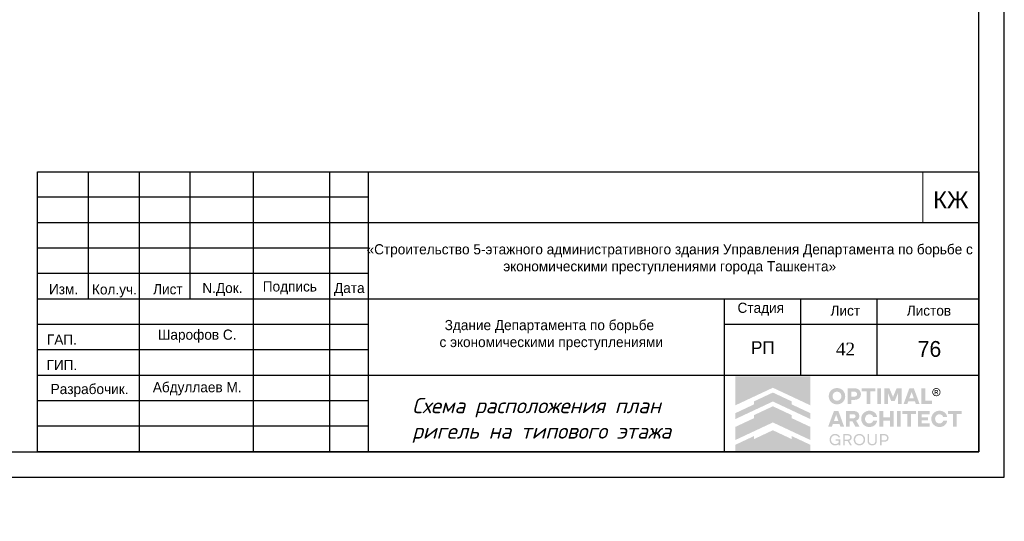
# Model space of a CAD drawing. Header units: millimetres. Extents: x -33345 to 4712671, y -3392 to 121473.
# Tile 513 of 656: x 2544937 to 2564290, y 43634 to 53490. Entities that reach past the tile are written whole.
import ezdxf

# ---------------------------------------------------------------- set-up
doc = ezdxf.new("R2010")
doc.units = ezdxf.units.MM
for name, color, linetype, lineweight in [('0.25', 7, 'Continuous', 25), ('ACO-текст', 7, 'Continuous', 20), ('Текст', 7, 'Continuous', 20)]:
    doc.layers.add(name, color=color, linetype=linetype, lineweight=lineweight)
doc.styles.add('RomanS', font='romans.shx')
doc.styles.add('RUSS', font='RUSS.shx', dxfattribs={"width": 0.8, "oblique": 15, "height": 250})
doc.styles.get("Standard").update_dxf_attribs({"font": 'arial.ttf'})
doc.styles.add('X-U-RW-01$0$StyleROMANS', font='GOTHIC.TTF')

# ---------------------------------------------------------------- blocks, each defined once
blk = doc.blocks.new('*U282')
at = {"layer": '0.25', "color": 5, "linetype": 'Continuous', "lineweight": 25, "ltscale": 100}
blk.add_lwpolyline([(-72619, 0), (0, 0), (0, 42000), (-72619, 42000), (-72619, 0)], dxfattribs=at)
at = {"layer": '0.25', "color": 7, "linetype": 'Continuous', "lineweight": 30, "ltscale": 100}
blk.add_lwpolyline([(-70619, 500), (-500, 500), (-500, 41500), (-70619, 41500), (-70619, 500)], dxfattribs=at)
blk = doc.blocks.new('logo')
at = {"true_color": 0x90e0ed}
h = blk.add_hatch(color=141, dxfattribs=at)
h.dxf.hatch_style = 1
h.paths.add_polyline_path([(5.672, 5.668), (0.009, 5.668), (0.009, 3.483), (1.425, 4.147), (2.84, 4.81), (4.256, 4.147), (5.672, 3.483)])
at = {"true_color": 0x1f2877}
h = blk.add_hatch(color=166, dxfattribs=at)
h.dxf.hatch_style = 1
h.paths.add_polyline_path([(2.84, 4.449), (1.425, 3.786), (1.425, 3.558), (0.009, 2.894), (0.009, 2.448), (1.425, 3.112), (2.84, 3.775), (4.256, 3.112), (5.672, 2.448), (5.672, 2.894), (4.256, 3.558), (4.256, 3.786)])
h.paths.add_polyline_path([(2.84, 3.415), (1.425, 2.751), (1.425, 2.523), (0.009, 1.86), (0.009, 0.873), (1.425, 1.536), (2.84, 2.199), (4.256, 1.536), (5.672, 0.873), (5.672, 1.86), (4.256, 2.523), (4.256, 2.751)])
h.paths.add_polyline_path([(2.84, 1.611), (1.425, 0.947), (1.425, 1.176), (0.009, 0.512), (0.009, 0.005), (5.672, 0.005), (5.672, 0.512), (4.256, 1.176), (4.256, 0.947)])
at = {"true_color": 0x212121}
h = blk.add_hatch(color=250, dxfattribs=at)
h.dxf.hatch_style = 1
h.paths.add_polyline_path([(8.107, 4.61), (8.086, 4.63), (8.064, 4.649), (8.041, 4.667), (8.017, 4.683), (7.992, 4.699), (7.967, 4.713), (7.94, 4.726), (7.912, 4.738), (7.884, 4.749), (7.855, 4.759), (7.825, 4.766), (7.795, 4.773), (7.763, 4.778), (7.732, 4.782), (7.7, 4.784), (7.667, 4.785), (7.634, 4.784), (7.602, 4.782), (7.571, 4.778), (7.54, 4.773), (7.51, 4.766), (7.48, 4.758), (7.451, 4.749), (7.422, 4.738), (7.394, 4.725), (7.367, 4.712), (7.341, 4.697), (7.316, 4.682), (7.292, 4.665), (7.269, 4.648), (7.247, 4.629), (7.226, 4.609), (7.206, 4.588), (7.187, 4.566), (7.169, 4.544), (7.153, 4.52), (7.137, 4.495), (7.122, 4.47), (7.109, 4.443), (7.097, 4.416), (7.086, 4.387), (7.076, 4.359), (7.068, 4.329), (7.061, 4.299), (7.056, 4.268), (7.053, 4.237), (7.05, 4.205), (7.05, 4.173), (7.05, 4.14), (7.053, 4.108), (7.056, 4.077), (7.061, 4.047), (7.068, 4.016), (7.076, 3.987), (7.086, 3.958), (7.097, 3.93), (7.109, 3.903), (7.122, 3.876), (7.137, 3.85), (7.153, 3.826), (7.169, 3.802), (7.187, 3.779), (7.206, 3.757), (7.226, 3.736), (7.247, 3.716), (7.269, 3.697), (7.292, 3.679), (7.316, 3.662), (7.341, 3.647), (7.367, 3.633), (7.394, 3.619), (7.422, 3.607), (7.451, 3.596), (7.48, 3.587), (7.51, 3.579), (7.54, 3.573), (7.571, 3.568), (7.602, 3.564), (7.634, 3.562), (7.667, 3.561), (7.7, 3.562), (7.732, 3.564), (7.763, 3.568), (7.795, 3.573), (7.825, 3.579), (7.855, 3.587), (7.884, 3.596), (7.912, 3.607), (7.94, 3.619), (7.967, 3.633), (7.992, 3.647), (8.017, 3.662), (8.041, 3.679), (8.064, 3.697), (8.086, 3.716), (8.107, 3.736), (8.127, 3.757), (8.146, 3.779), (8.164, 3.802), (8.181, 3.826), (8.196, 3.85), (8.211, 3.876), (8.224, 3.903), (8.237, 3.93), (8.248, 3.958), (8.257, 3.987), (8.265, 4.016), (8.272, 4.047), (8.277, 4.077), (8.281, 4.108), (8.283, 4.14), (8.284, 4.173), (8.283, 4.205), (8.281, 4.237), (8.277, 4.268), (8.272, 4.299), (8.265, 4.329), (8.257, 4.359), (8.248, 4.387), (8.237, 4.416), (8.224, 4.443), (8.211, 4.47), (8.196, 4.495), (8.181, 4.52), (8.164, 4.544), (8.146, 4.567), (8.127, 4.589)])
h.paths.add_polyline_path([(7.841, 4.464), (7.854, 4.455), (7.867, 4.446), (7.879, 4.436), (7.891, 4.426), (7.902, 4.415), (7.913, 4.403), (7.923, 4.391), (7.933, 4.379), (7.942, 4.366), (7.95, 4.352), (7.958, 4.338), (7.965, 4.324), (7.972, 4.308), (7.977, 4.293), (7.982, 4.277), (7.987, 4.261), (7.99, 4.244), (7.993, 4.228), (7.995, 4.21), (7.996, 4.193), (7.996, 4.175), (7.996, 4.157), (7.995, 4.139), (7.993, 4.121), (7.99, 4.104), (7.987, 4.088), (7.982, 4.071), (7.977, 4.055), (7.972, 4.039), (7.965, 4.024), (7.958, 4.009), (7.95, 3.994), (7.942, 3.981), (7.933, 3.967), (7.923, 3.955), (7.913, 3.942), (7.902, 3.931), (7.891, 3.92), (7.879, 3.909), (7.867, 3.9), (7.854, 3.891), (7.841, 3.882), (7.827, 3.874), (7.813, 3.867), (7.798, 3.86), (7.783, 3.854), (7.767, 3.849), (7.751, 3.844), (7.735, 3.841), (7.718, 3.838), (7.701, 3.836), (7.684, 3.835), (7.667, 3.834), (7.649, 3.835), (7.632, 3.836), (7.615, 3.838), (7.598, 3.841), (7.582, 3.844), (7.566, 3.849), (7.551, 3.854), (7.535, 3.86), (7.521, 3.867), (7.506, 3.874), (7.492, 3.882), (7.479, 3.891), (7.466, 3.9), (7.454, 3.909), (7.442, 3.92), (7.431, 3.931), (7.42, 3.942), (7.41, 3.955), (7.4, 3.967), (7.391, 3.981), (7.383, 3.994), (7.375, 4.009), (7.368, 4.024), (7.362, 4.039), (7.356, 4.055), (7.351, 4.071), (7.347, 4.088), (7.343, 4.104), (7.34, 4.121), (7.338, 4.139), (7.337, 4.157), (7.337, 4.175), (7.337, 4.193), (7.338, 4.21), (7.34, 4.228), (7.343, 4.244), (7.347, 4.261), (7.351, 4.277), (7.356, 4.293), (7.362, 4.308), (7.368, 4.324), (7.375, 4.338), (7.383, 4.352), (7.391, 4.366), (7.4, 4.379), (7.41, 4.391), (7.42, 4.403), (7.431, 4.415), (7.442, 4.426), (7.454, 4.436), (7.466, 4.446), (7.479, 4.455), (7.492, 4.464), (7.506, 4.472), (7.521, 4.479), (7.535, 4.486), (7.551, 4.492), (7.566, 4.497), (7.582, 4.501), (7.598, 4.505), (7.615, 4.508), (7.632, 4.51), (7.649, 4.511), (7.667, 4.511), (7.684, 4.511), (7.701, 4.51), (7.718, 4.508), (7.735, 4.505), (7.751, 4.501), (7.767, 4.497), (7.783, 4.492), (7.798, 4.486), (7.813, 4.479), (7.827, 4.472)], flags=16)
h.paths.add_polyline_path([(9.335, 4.648), (9.319, 4.662), (9.301, 4.675), (9.283, 4.687), (9.264, 4.698), (9.245, 4.709), (9.224, 4.719), (9.203, 4.728), (9.181, 4.736), (9.158, 4.743), (9.134, 4.749), (9.11, 4.755), (9.085, 4.759), (9.059, 4.762), (9.032, 4.765), (9.005, 4.766), (8.977, 4.767), (8.47, 4.767), (8.47, 3.579), (8.75, 3.579), (8.75, 3.898), (8.977, 3.898), (9.005, 3.898), (9.032, 3.9), (9.059, 3.902), (9.085, 3.906), (9.11, 3.91), (9.134, 3.915), (9.158, 3.921), (9.181, 3.928), (9.203, 3.936), (9.224, 3.945), (9.245, 3.954), (9.264, 3.965), (9.283, 3.976), (9.301, 3.988), (9.319, 4.001), (9.335, 4.014), (9.35, 4.029), (9.365, 4.044), (9.379, 4.059), (9.391, 4.076), (9.403, 4.093), (9.414, 4.111), (9.424, 4.13), (9.432, 4.15), (9.44, 4.17), (9.447, 4.191), (9.453, 4.212), (9.458, 4.234), (9.461, 4.257), (9.464, 4.28), (9.466, 4.304), (9.466, 4.329), (9.466, 4.353), (9.464, 4.377), (9.461, 4.401), (9.458, 4.424), (9.453, 4.446), (9.447, 4.468), (9.44, 4.489), (9.432, 4.51), (9.424, 4.53), (9.414, 4.549), (9.403, 4.567), (9.391, 4.585), (9.379, 4.602), (9.365, 4.618), (9.35, 4.633)])
h.paths.add_polyline_path([(8.75, 4.511), (8.959, 4.511), (8.984, 4.511), (9.008, 4.508), (9.031, 4.505), (9.052, 4.499), (9.071, 4.492), (9.09, 4.484), (9.106, 4.474), (9.121, 4.463), (9.135, 4.45), (9.147, 4.436), (9.156, 4.421), (9.165, 4.404), (9.171, 4.387), (9.175, 4.368), (9.178, 4.348), (9.179, 4.327), (9.178, 4.306), (9.175, 4.287), (9.171, 4.268), (9.165, 4.251), (9.156, 4.235), (9.147, 4.22), (9.135, 4.206), (9.121, 4.193), (9.106, 4.182), (9.09, 4.172), (9.071, 4.164), (9.052, 4.157), (9.031, 4.151), (9.008, 4.148), (8.984, 4.145), (8.959, 4.144), (8.75, 4.144)], flags=16)
h.paths.add_polyline_path([(10.558, 4.767), (9.528, 4.767), (9.528, 4.529), (9.904, 4.529), (9.904, 3.579), (10.182, 3.579), (10.182, 4.529), (10.558, 4.529)])
h.paths.add_polyline_path([(10.975, 4.767), (10.695, 4.767), (10.695, 3.579), (10.975, 3.579)])
h.paths.add_polyline_path([(11.611, 4.767), (11.223, 4.767), (11.223, 3.579), (11.498, 3.579), (11.498, 4.426), (11.751, 3.806), (12.012, 3.806), (12.267, 4.426), (12.267, 3.579), (12.542, 3.579), (12.542, 4.767), (12.154, 4.767), (11.882, 4.116)])
h.paths.add_polyline_path([(13.451, 4.767), (13.116, 4.767), (12.68, 3.579), (12.959, 3.579), (13.038, 3.799), (13.529, 3.799), (13.609, 3.579), (13.888, 3.579)])
h.paths.add_polyline_path([(13.285, 4.487), (13.457, 4.01), (13.111, 4.01)], flags=16)
h.paths.add_polyline_path([(14.306, 4.767), (14.026, 4.767), (14.026, 3.579), (14.808, 3.579), (14.808, 3.827), (14.306, 3.827)])
h.paths.add_polyline_path([(15.871, 2.84), (15.857, 2.86), (15.841, 2.879), (15.825, 2.898), (15.808, 2.916), (15.79, 2.933), (15.771, 2.949), (15.752, 2.964), (15.731, 2.978), (15.71, 2.992), (15.688, 3.004), (15.666, 3.016), (15.643, 3.027), (15.619, 3.037), (15.594, 3.046), (15.569, 3.053), (15.543, 3.06), (15.516, 3.066), (15.49, 3.071), (15.462, 3.074), (15.434, 3.077), (15.406, 3.079), (15.377, 3.079), (15.344, 3.078), (15.312, 3.076), (15.281, 3.072), (15.25, 3.067), (15.22, 3.061), (15.191, 3.052), (15.162, 3.043), (15.134, 3.031), (15.106, 3.019), (15.08, 3.005), (15.054, 2.991), (15.03, 2.975), (15.006, 2.958), (14.984, 2.94), (14.962, 2.921), (14.942, 2.901), (14.922, 2.88), (14.903, 2.858), (14.886, 2.835), (14.869, 2.811), (14.854, 2.787), (14.84, 2.761), (14.827, 2.734), (14.815, 2.707), (14.804, 2.679), (14.795, 2.65), (14.787, 2.621), (14.78, 2.591), (14.775, 2.561), (14.772, 2.53), (14.769, 2.499), (14.769, 2.468), (14.769, 2.436), (14.772, 2.405), (14.775, 2.374), (14.78, 2.344), (14.787, 2.314), (14.795, 2.285), (14.804, 2.256), (14.815, 2.228), (14.827, 2.201), (14.84, 2.174), (14.854, 2.149), (14.869, 2.124), (14.886, 2.1), (14.903, 2.077), (14.922, 2.055), (14.942, 2.034), (14.962, 2.014), (14.984, 1.995), (15.006, 1.977), (15.03, 1.96), (15.054, 1.945), (15.08, 1.93), (15.106, 1.916), (15.134, 1.904), (15.162, 1.893), (15.191, 1.883), (15.22, 1.875), (15.25, 1.868), (15.281, 1.863), (15.312, 1.859), (15.344, 1.857), (15.377, 1.856), (15.406, 1.856), (15.434, 1.858), (15.462, 1.861), (15.49, 1.864), (15.516, 1.869), (15.543, 1.875), (15.569, 1.882), (15.594, 1.89), (15.619, 1.898), (15.643, 1.908), (15.666, 1.919), (15.688, 1.931), (15.71, 1.943), (15.731, 1.957), (15.752, 1.971), (15.771, 1.986), (15.79, 2.002), (15.808, 2.019), (15.825, 2.037), (15.841, 2.056), (15.857, 2.075), (15.871, 2.096), (15.885, 2.117), (15.898, 2.139), (15.91, 2.161), (15.921, 2.185), (15.93, 2.209), (15.939, 2.233), (15.947, 2.259), (15.953, 2.284), (15.959, 2.311), (15.964, 2.338), (15.668, 2.338), (15.659, 2.314), (15.649, 2.291), (15.638, 2.269), (15.625, 2.249), (15.61, 2.23), (15.594, 2.213), (15.576, 2.196), (15.557, 2.181), (15.536, 2.168), (15.515, 2.156), (15.493, 2.146), (15.471, 2.138), (15.448, 2.132), (15.424, 2.127), (15.4, 2.125), (15.375, 2.124), (15.358, 2.124), (15.342, 2.125), (15.326, 2.127), (15.31, 2.13), (15.294, 2.134), (15.279, 2.139), (15.264, 2.144), (15.249, 2.15), (15.235, 2.157), (15.221, 2.165), (15.207, 2.173), (15.195, 2.182), (15.182, 2.191), (15.17, 2.201), (15.159, 2.212), (15.148, 2.223), (15.138, 2.235), (15.128, 2.247), (15.119, 2.26), (15.11, 2.273), (15.102, 2.287), (15.094, 2.302), (15.087, 2.316), (15.081, 2.332), (15.075, 2.348), (15.07, 2.364), (15.066, 2.381), (15.062, 2.397), (15.059, 2.414), (15.057, 2.432), (15.056, 2.45), (15.056, 2.468), (15.056, 2.486), (15.057, 2.503), (15.059, 2.521), (15.062, 2.538), (15.066, 2.555), (15.07, 2.571), (15.075, 2.587), (15.081, 2.603), (15.087, 2.619), (15.094, 2.634), (15.102, 2.648), (15.11, 2.662), (15.119, 2.675), (15.128, 2.688), (15.138, 2.7), (15.148, 2.712), (15.159, 2.723), (15.17, 2.734), (15.182, 2.744), (15.195, 2.753), (15.207, 2.762), (15.221, 2.77), (15.235, 2.778), (15.249, 2.785), (15.264, 2.791), (15.279, 2.797), (15.294, 2.801), (15.31, 2.805), (15.326, 2.808), (15.342, 2.81), (15.358, 2.811), (15.375, 2.812), (15.4, 2.811), (15.424, 2.808), (15.448, 2.803), (15.471, 2.797), (15.493, 2.789), (15.515, 2.779), (15.536, 2.767), (15.557, 2.754), (15.576, 2.739), (15.594, 2.722), (15.61, 2.705), (15.625, 2.686), (15.638, 2.666), (15.649, 2.644), (15.659, 2.621), (15.668, 2.597), (15.964, 2.597), (15.959, 2.624), (15.953, 2.651), (15.947, 2.677), (15.939, 2.702), (15.93, 2.726), (15.921, 2.75), (15.91, 2.774), (15.898, 2.796), (15.885, 2.818)])
h.paths.add_polyline_path([(14.632, 3.061), (13.76, 3.061), (13.76, 1.874), (14.632, 1.874), (14.632, 2.122), (14.04, 2.122), (14.04, 2.359), (14.528, 2.359), (14.528, 2.572), (14.04, 2.572), (14.04, 2.813), (14.632, 2.813)])
h.paths.add_polyline_path([(13.624, 3.061), (12.593, 3.061), (12.593, 2.824), (12.969, 2.824), (12.969, 1.874), (13.248, 1.874), (13.248, 2.824), (13.624, 2.824)])
h.paths.add_polyline_path([(12.457, 3.061), (12.177, 3.061), (12.177, 1.874), (12.457, 1.874)])
h.paths.add_polyline_path([(11.929, 3.061), (11.648, 3.061), (11.648, 2.572), (11.147, 2.572), (11.147, 3.061), (10.867, 3.061), (10.867, 1.874), (11.147, 1.874), (11.147, 2.329), (11.648, 2.329), (11.648, 1.874), (11.929, 1.874)])
h.paths.add_polyline_path([(10.624, 2.796), (10.611, 2.818), (10.597, 2.84), (10.583, 2.86), (10.567, 2.879), (10.551, 2.898), (10.534, 2.916), (10.516, 2.933), (10.497, 2.949), (10.477, 2.964), (10.457, 2.978), (10.436, 2.992), (10.414, 3.004), (10.392, 3.016), (10.368, 3.027), (10.344, 3.037), (10.32, 3.046), (10.294, 3.053), (10.269, 3.06), (10.242, 3.066), (10.215, 3.071), (10.188, 3.074), (10.16, 3.077), (10.132, 3.079), (10.103, 3.079), (10.07, 3.078), (10.038, 3.076), (10.007, 3.072), (9.976, 3.067), (9.946, 3.061), (9.917, 3.052), (9.888, 3.043), (9.86, 3.031), (9.832, 3.019), (9.806, 3.005), (9.78, 2.991), (9.756, 2.975), (9.732, 2.958), (9.71, 2.94), (9.688, 2.921), (9.667, 2.901), (9.648, 2.88), (9.629, 2.858), (9.612, 2.835), (9.595, 2.811), (9.58, 2.787), (9.566, 2.761), (9.553, 2.734), (9.541, 2.707), (9.53, 2.679), (9.52, 2.65), (9.512, 2.621), (9.506, 2.591), (9.501, 2.561), (9.497, 2.53), (9.495, 2.499), (9.494, 2.468), (9.495, 2.436), (9.497, 2.405), (9.501, 2.374), (9.506, 2.344), (9.512, 2.314), (9.52, 2.285), (9.53, 2.256), (9.541, 2.228), (9.553, 2.201), (9.566, 2.174), (9.58, 2.149), (9.595, 2.124), (9.612, 2.1), (9.629, 2.077), (9.648, 2.055), (9.667, 2.034), (9.688, 2.014), (9.71, 1.995), (9.732, 1.977), (9.756, 1.96), (9.78, 1.945), (9.806, 1.93), (9.832, 1.916), (9.86, 1.904), (9.888, 1.893), (9.917, 1.883), (9.946, 1.875), (9.976, 1.868), (10.007, 1.863), (10.038, 1.859), (10.07, 1.857), (10.103, 1.856), (10.132, 1.856), (10.16, 1.858), (10.188, 1.861), (10.215, 1.864), (10.242, 1.869), (10.269, 1.875), (10.294, 1.882), (10.32, 1.89), (10.344, 1.898), (10.368, 1.908), (10.392, 1.919), (10.414, 1.931), (10.436, 1.943), (10.457, 1.957), (10.477, 1.971), (10.497, 1.986), (10.516, 2.002), (10.534, 2.019), (10.551, 2.037), (10.567, 2.056), (10.583, 2.075), (10.597, 2.096), (10.611, 2.117), (10.624, 2.139), (10.636, 2.161), (10.646, 2.185), (10.656, 2.209), (10.665, 2.233), (10.673, 2.259), (10.679, 2.284), (10.685, 2.311), (10.689, 2.338), (10.393, 2.338), (10.385, 2.314), (10.375, 2.291), (10.364, 2.269), (10.351, 2.249), (10.336, 2.23), (10.32, 2.213), (10.302, 2.196), (10.282, 2.181), (10.262, 2.168), (10.241, 2.156), (10.219, 2.146), (10.197, 2.138), (10.174, 2.132), (10.15, 2.127), (10.126, 2.125), (10.101, 2.124), (10.084, 2.124), (10.068, 2.125), (10.052, 2.127), (10.036, 2.13), (10.02, 2.134), (10.005, 2.139), (9.99, 2.144), (9.975, 2.15), (9.961, 2.157), (9.947, 2.165), (9.933, 2.173), (9.92, 2.182), (9.908, 2.191), (9.896, 2.201), (9.885, 2.212), (9.874, 2.223), (9.864, 2.235), (9.854, 2.247), (9.844, 2.26), (9.836, 2.273), (9.828, 2.287), (9.82, 2.302), (9.813, 2.316), (9.806, 2.332), (9.801, 2.348), (9.796, 2.364), (9.791, 2.381), (9.788, 2.397), (9.785, 2.414), (9.783, 2.432), (9.782, 2.45), (9.782, 2.468), (9.782, 2.486), (9.783, 2.503), (9.785, 2.521), (9.788, 2.538), (9.791, 2.555), (9.796, 2.571), (9.801, 2.587), (9.806, 2.603), (9.813, 2.619), (9.82, 2.634), (9.828, 2.648), (9.836, 2.662), (9.844, 2.675), (9.854, 2.688), (9.864, 2.7), (9.874, 2.712), (9.885, 2.723), (9.896, 2.734), (9.908, 2.744), (9.92, 2.753), (9.933, 2.762), (9.947, 2.77), (9.961, 2.778), (9.975, 2.785), (9.99, 2.791), (10.005, 2.797), (10.02, 2.801), (10.036, 2.805), (10.052, 2.808), (10.068, 2.81), (10.084, 2.811), (10.101, 2.812), (10.126, 2.811), (10.15, 2.808), (10.174, 2.803), (10.197, 2.797), (10.219, 2.789), (10.241, 2.779), (10.262, 2.767), (10.282, 2.754), (10.302, 2.739), (10.32, 2.722), (10.336, 2.705), (10.351, 2.686), (10.364, 2.666), (10.375, 2.644), (10.385, 2.621), (10.393, 2.597), (10.689, 2.597), (10.685, 2.624), (10.679, 2.651), (10.673, 2.677), (10.665, 2.702), (10.656, 2.726), (10.646, 2.75), (10.636, 2.774)])
h.paths.add_polyline_path([(9.251, 2.936), (9.221, 2.962), (9.189, 2.986), (9.153, 3.006), (9.113, 3.023), (9.07, 3.037), (9.024, 3.047), (8.974, 3.055), (8.921, 3.06), (8.865, 3.061), (8.347, 3.061), (8.347, 1.874), (8.628, 1.874), (8.628, 2.294), (8.826, 2.294), (9.057, 1.874), (9.372, 1.874), (9.108, 2.335), (9.136, 2.346), (9.162, 2.359), (9.187, 2.374), (9.21, 2.39), (9.231, 2.407), (9.25, 2.425), (9.268, 2.445), (9.284, 2.466), (9.299, 2.488), (9.311, 2.512), (9.322, 2.537), (9.33, 2.563), (9.337, 2.59), (9.342, 2.619), (9.345, 2.649), (9.346, 2.68), (9.344, 2.725), (9.338, 2.766), (9.328, 2.805), (9.315, 2.842), (9.297, 2.876), (9.276, 2.907)])
h.paths.add_polyline_path([(8.949, 2.802), (8.967, 2.796), (8.984, 2.789), (8.999, 2.781), (9.012, 2.772), (9.024, 2.761), (9.035, 2.75), (9.044, 2.737), (9.051, 2.724), (9.056, 2.709), (9.06, 2.693), (9.063, 2.677), (9.064, 2.659), (9.063, 2.642), (9.06, 2.626), (9.056, 2.61), (9.051, 2.596), (9.044, 2.582), (9.035, 2.57), (9.024, 2.559), (9.012, 2.548), (8.999, 2.539), (8.984, 2.531), (8.967, 2.524), (8.949, 2.518), (8.93, 2.514), (8.909, 2.511), (8.887, 2.509), (8.863, 2.508), (8.628, 2.508), (8.628, 2.812), (8.863, 2.812), (8.887, 2.811), (8.909, 2.809), (8.93, 2.806)], flags=16)
h.paths.add_polyline_path([(7.773, 3.061), (7.438, 3.061), (7.002, 1.874), (7.28, 1.874), (7.36, 2.093), (7.851, 2.093), (7.931, 1.874), (8.209, 1.874)])
h.paths.add_polyline_path([(7.606, 2.781), (7.778, 2.304), (7.433, 2.304)], flags=16)
h.paths.add_polyline_path([(17.059, 3.061), (16.029, 3.061), (16.029, 2.824), (16.405, 2.824), (16.405, 1.874), (16.683, 1.874), (16.683, 2.824), (17.059, 2.824)])
at = {"true_color": 0xa7a9ac}
h = blk.add_hatch(color=253, dxfattribs=at)
h.dxf.hatch_style = 1
h.paths.add_polyline_path([(15.277, 4.754), (15.255, 4.763), (15.232, 4.77), (15.208, 4.776), (15.185, 4.779), (15.164, 4.781), (15.162, 4.781), (15.138, 4.781), (15.127, 4.78), (15.114, 4.779), (15.101, 4.777), (15.088, 4.775), (15.076, 4.772), (15.063, 4.769), (15.05, 4.765), (15.038, 4.76), (15.026, 4.755), (14.997, 4.739), (14.969, 4.721), (14.945, 4.701), (14.923, 4.679), (14.903, 4.654), (14.886, 4.628), (14.872, 4.599), (14.86, 4.567), (14.856, 4.553), (14.853, 4.539), (14.85, 4.525), (14.848, 4.51), (14.847, 4.496), (14.847, 4.481), (14.847, 4.466), (14.848, 4.452), (14.851, 4.426), (14.857, 4.402), (14.864, 4.378), (14.873, 4.355), (14.884, 4.333), (14.896, 4.312), (14.911, 4.291), (14.928, 4.272), (14.94, 4.259), (14.954, 4.247), (14.968, 4.236), (14.982, 4.225), (14.997, 4.216), (15.013, 4.207), (15.029, 4.2), (15.046, 4.193), (15.064, 4.187), (15.082, 4.182), (15.1, 4.179), (15.119, 4.176), (15.14, 4.175), (15.16, 4.175), (15.181, 4.176), (15.202, 4.179), (15.222, 4.183), (15.241, 4.188), (15.26, 4.195), (15.279, 4.203), (15.297, 4.212), (15.314, 4.222), (15.331, 4.234), (15.347, 4.247), (15.364, 4.263), (15.38, 4.28), (15.395, 4.298), (15.408, 4.317), (15.419, 4.337), (15.429, 4.358), (15.437, 4.38), (15.444, 4.403), (15.448, 4.418), (15.45, 4.433), (15.452, 4.448), (15.453, 4.463), (15.454, 4.466), (15.454, 4.49), (15.453, 4.501), (15.45, 4.523), (15.446, 4.544), (15.441, 4.565), (15.434, 4.586), (15.426, 4.605), (15.416, 4.624), (15.405, 4.643), (15.392, 4.661), (15.38, 4.676), (15.368, 4.69), (15.354, 4.703), (15.34, 4.715), (15.326, 4.726), (15.31, 4.736), (15.294, 4.745)])
h.paths.add_polyline_path([(15.249, 4.711), (15.292, 4.687), (15.329, 4.657), (15.36, 4.619), (15.383, 4.576), (15.398, 4.529), (15.403, 4.478), (15.398, 4.427), (15.383, 4.379), (15.36, 4.336), (15.329, 4.299), (15.291, 4.268), (15.248, 4.245), (15.2, 4.23), (15.149, 4.225), (15.099, 4.23), (15.051, 4.245), (15.009, 4.268), (14.971, 4.299), (14.941, 4.337), (14.917, 4.38), (14.903, 4.427), (14.897, 4.478), (14.903, 4.529), (14.917, 4.576), (14.941, 4.619), (14.972, 4.657), (15.009, 4.688), (15.052, 4.711), (15.099, 4.726), (15.15, 4.731), (15.201, 4.726)], flags=16)
h.paths.add_polyline_path([(15.197, 4.632), (15.209, 4.629), (15.219, 4.625), (15.227, 4.621), (15.235, 4.616), (15.242, 4.61), (15.249, 4.603), (15.254, 4.596), (15.259, 4.587), (15.263, 4.578), (15.267, 4.565), (15.269, 4.553), (15.269, 4.541), (15.267, 4.529), (15.264, 4.518), (15.259, 4.507), (15.252, 4.496), (15.244, 4.486), (15.238, 4.48), (15.232, 4.475), (15.225, 4.471), (15.218, 4.467), (15.211, 4.464), (15.203, 4.461), (15.196, 4.459), (15.187, 4.458), (15.177, 4.456), (15.177, 4.456), (15.189, 4.449), (15.197, 4.445), (15.203, 4.439), (15.209, 4.433), (15.215, 4.426), (15.226, 4.413), (15.235, 4.399), (15.245, 4.386), (15.254, 4.372), (15.29, 4.313), (15.291, 4.311), (15.289, 4.31), (15.23, 4.31), (15.226, 4.312), (15.182, 4.389), (15.157, 4.425), (15.152, 4.43), (15.147, 4.435), (15.141, 4.439), (15.135, 4.442), (15.129, 4.445), (15.122, 4.447), (15.115, 4.448), (15.107, 4.448), (15.072, 4.449), (15.07, 4.449), (15.07, 4.311), (15.018, 4.311), (15.018, 4.636), (15.02, 4.637), (15.161, 4.635), (15.173, 4.635), (15.185, 4.634)], flags=0)
h.paths.add_polyline_path([(15.178, 4.588), (15.187, 4.584), (15.196, 4.579), (15.2, 4.576), (15.203, 4.572), (15.206, 4.568), (15.209, 4.564), (15.211, 4.559), (15.212, 4.554), (15.213, 4.549), (15.213, 4.544), (15.213, 4.538), (15.212, 4.533), (15.211, 4.528), (15.209, 4.523), (15.206, 4.518), (15.203, 4.514), (15.199, 4.51), (15.195, 4.506), (15.19, 4.503), (15.184, 4.5), (15.178, 4.499), (15.173, 4.497), (15.161, 4.495), (15.15, 4.494), (15.138, 4.494), (15.127, 4.494), (15.074, 4.493), (15.071, 4.493), (15.071, 4.592), (15.096, 4.592), (15.159, 4.591), (15.169, 4.59)], flags=0)
h.paths.add_polyline_path([(15.267, 4.565), (15.263, 4.578), (15.259, 4.587), (15.254, 4.596), (15.249, 4.603), (15.242, 4.61), (15.235, 4.616), (15.227, 4.621), (15.219, 4.625), (15.209, 4.629), (15.197, 4.632), (15.185, 4.634), (15.173, 4.635), (15.161, 4.635), (15.02, 4.637), (15.018, 4.636), (15.018, 4.311), (15.07, 4.311), (15.07, 4.449), (15.072, 4.449), (15.107, 4.448), (15.115, 4.448), (15.122, 4.447), (15.129, 4.445), (15.135, 4.442), (15.141, 4.439), (15.147, 4.435), (15.152, 4.43), (15.157, 4.425), (15.182, 4.389), (15.226, 4.312), (15.23, 4.31), (15.289, 4.31), (15.291, 4.311), (15.29, 4.313), (15.254, 4.372), (15.245, 4.386), (15.235, 4.399), (15.226, 4.413), (15.215, 4.426), (15.209, 4.433), (15.203, 4.439), (15.197, 4.445), (15.189, 4.449), (15.177, 4.456), (15.187, 4.458), (15.196, 4.459), (15.203, 4.461), (15.211, 4.464), (15.218, 4.467), (15.225, 4.471), (15.232, 4.475), (15.238, 4.48), (15.244, 4.486), (15.252, 4.496), (15.259, 4.507), (15.264, 4.518), (15.267, 4.529), (15.269, 4.541), (15.269, 4.553)], flags=0)
h = blk.add_hatch(color=253, dxfattribs=at)
h.dxf.hatch_style = 1
h.paths.add_polyline_path([(15.242, 4.61), (15.235, 4.616), (15.227, 4.621), (15.219, 4.625), (15.209, 4.629), (15.197, 4.632), (15.185, 4.634), (15.173, 4.635), (15.161, 4.635), (15.02, 4.637), (15.018, 4.636), (15.018, 4.311), (15.07, 4.311), (15.07, 4.449), (15.072, 4.449), (15.107, 4.448), (15.115, 4.448), (15.122, 4.447), (15.129, 4.445), (15.135, 4.442), (15.141, 4.439), (15.147, 4.435), (15.152, 4.43), (15.157, 4.425), (15.182, 4.389), (15.226, 4.312), (15.23, 4.31), (15.289, 4.31), (15.291, 4.311), (15.29, 4.313), (15.254, 4.372), (15.245, 4.386), (15.235, 4.399), (15.226, 4.413), (15.215, 4.426), (15.209, 4.433), (15.203, 4.439), (15.197, 4.445), (15.189, 4.449), (15.177, 4.456), (15.187, 4.458), (15.196, 4.459), (15.203, 4.461), (15.211, 4.464), (15.218, 4.467), (15.225, 4.471), (15.232, 4.475), (15.238, 4.48), (15.244, 4.486), (15.252, 4.496), (15.259, 4.507), (15.264, 4.518), (15.267, 4.529), (15.269, 4.541), (15.269, 4.553), (15.267, 4.565), (15.263, 4.578), (15.259, 4.587), (15.254, 4.596), (15.249, 4.603)])
h.paths.add_polyline_path([(15.169, 4.59), (15.178, 4.588), (15.187, 4.584), (15.196, 4.579), (15.2, 4.576), (15.203, 4.572), (15.206, 4.568), (15.209, 4.564), (15.211, 4.559), (15.212, 4.554), (15.213, 4.549), (15.213, 4.544), (15.213, 4.538), (15.212, 4.533), (15.211, 4.528), (15.209, 4.523), (15.206, 4.518), (15.203, 4.514), (15.199, 4.51), (15.195, 4.506), (15.19, 4.503), (15.184, 4.5), (15.178, 4.499), (15.173, 4.497), (15.161, 4.495), (15.15, 4.494), (15.138, 4.494), (15.127, 4.494), (15.074, 4.493), (15.071, 4.493), (15.071, 4.592), (15.096, 4.592), (15.159, 4.591)], flags=16)
h = blk.add_hatch(color=253, dxfattribs=at)
h.dxf.hatch_style = 1
h.paths.add_polyline_path([(7.824, 1.219), (7.813, 1.23), (7.803, 1.24), (7.791, 1.249), (7.78, 1.258), (7.768, 1.267), (7.756, 1.275), (7.743, 1.283), (7.73, 1.29), (7.716, 1.297), (7.703, 1.303), (7.688, 1.309), (7.674, 1.314), (7.659, 1.319), (7.644, 1.323), (7.628, 1.326), (7.613, 1.329), (7.597, 1.332), (7.581, 1.334), (7.564, 1.335), (7.547, 1.336), (7.53, 1.336), (7.506, 1.335), (7.483, 1.334), (7.461, 1.331), (7.439, 1.328), (7.417, 1.323), (7.396, 1.317), (7.376, 1.31), (7.356, 1.302), (7.337, 1.293), (7.319, 1.284), (7.301, 1.273), (7.284, 1.262), (7.268, 1.25), (7.253, 1.237), (7.238, 1.224), (7.224, 1.21), (7.211, 1.195), (7.199, 1.179), (7.187, 1.163), (7.176, 1.146), (7.166, 1.129), (7.157, 1.11), (7.149, 1.092), (7.141, 1.073), (7.134, 1.053), (7.128, 1.033), (7.124, 1.012), (7.119, 0.991), (7.116, 0.97), (7.114, 0.949), (7.113, 0.927), (7.112, 0.904), (7.113, 0.88), (7.114, 0.857), (7.116, 0.834), (7.12, 0.811), (7.124, 0.789), (7.129, 0.768), (7.135, 0.747), (7.142, 0.727), (7.15, 0.707), (7.159, 0.688), (7.168, 0.67), (7.178, 0.652), (7.189, 0.636), (7.201, 0.62), (7.214, 0.605), (7.227, 0.59), (7.241, 0.577), (7.255, 0.564), (7.271, 0.552), (7.286, 0.54), (7.303, 0.53), (7.32, 0.52), (7.338, 0.511), (7.357, 0.503), (7.376, 0.496), (7.396, 0.49), (7.416, 0.485), (7.436, 0.48), (7.458, 0.477), (7.479, 0.475), (7.501, 0.473), (7.524, 0.473), (7.546, 0.473), (7.567, 0.474), (7.588, 0.476), (7.608, 0.479), (7.627, 0.483), (7.646, 0.488), (7.664, 0.493), (7.682, 0.5), (7.699, 0.507), (7.716, 0.514), (7.732, 0.523), (7.747, 0.532), (7.761, 0.541), (7.775, 0.551), (7.789, 0.562), (7.802, 0.574), (7.802, 0.485), (7.911, 0.485), (7.911, 0.921), (7.578, 0.921), (7.578, 0.827), (7.802, 0.827), (7.802, 0.709), (7.794, 0.695), (7.785, 0.681), (7.774, 0.668), (7.763, 0.656), (7.75, 0.645), (7.735, 0.634), (7.72, 0.624), (7.703, 0.615), (7.685, 0.606), (7.666, 0.599), (7.647, 0.593), (7.627, 0.588), (7.606, 0.584), (7.585, 0.581), (7.563, 0.58), (7.54, 0.579), (7.522, 0.579), (7.505, 0.58), (7.488, 0.582), (7.472, 0.585), (7.456, 0.588), (7.441, 0.592), (7.425, 0.597), (7.411, 0.602), (7.396, 0.608), (7.383, 0.615), (7.369, 0.622), (7.357, 0.63), (7.345, 0.639), (7.333, 0.648), (7.322, 0.658), (7.311, 0.668), (7.301, 0.679), (7.292, 0.69), (7.283, 0.702), (7.275, 0.715), (7.267, 0.728), (7.26, 0.741), (7.253, 0.756), (7.247, 0.77), (7.242, 0.786), (7.237, 0.801), (7.234, 0.817), (7.23, 0.834), (7.228, 0.851), (7.226, 0.868), (7.225, 0.886), (7.225, 0.904), (7.225, 0.921), (7.226, 0.938), (7.228, 0.954), (7.23, 0.97), (7.233, 0.986), (7.236, 1.001), (7.24, 1.016), (7.245, 1.031), (7.25, 1.046), (7.256, 1.06), (7.262, 1.074), (7.27, 1.087), (7.277, 1.099), (7.285, 1.112), (7.294, 1.123), (7.304, 1.135), (7.314, 1.145), (7.324, 1.155), (7.335, 1.165), (7.347, 1.174), (7.359, 1.182), (7.371, 1.19), (7.385, 1.197), (7.398, 1.204), (7.412, 1.21), (7.427, 1.215), (7.442, 1.22), (7.458, 1.223), (7.474, 1.226), (7.49, 1.228), (7.508, 1.229), (7.525, 1.23), (7.547, 1.229), (7.569, 1.227), (7.59, 1.224), (7.61, 1.219), (7.629, 1.214), (7.648, 1.207), (7.667, 1.199), (7.684, 1.189), (7.701, 1.178), (7.716, 1.166), (7.73, 1.154), (7.743, 1.14), (7.755, 1.125), (7.765, 1.109), (7.775, 1.091), (7.783, 1.073), (7.908, 1.073), (7.903, 1.089), (7.897, 1.104), (7.891, 1.118), (7.884, 1.132), (7.877, 1.146), (7.869, 1.159), (7.861, 1.172), (7.852, 1.185), (7.843, 1.197), (7.834, 1.208)])
h.paths.add_polyline_path([(8.756, 1.163), (8.751, 1.175), (8.746, 1.187), (8.74, 1.198), (8.733, 1.208), (8.725, 1.219), (8.717, 1.229), (8.709, 1.238), (8.7, 1.247), (8.69, 1.255), (8.68, 1.263), (8.669, 1.271), (8.658, 1.278), (8.646, 1.285), (8.634, 1.291), (8.621, 1.296), (8.608, 1.301), (8.594, 1.306), (8.579, 1.31), (8.565, 1.314), (8.549, 1.317), (8.534, 1.319), (8.517, 1.321), (8.501, 1.322), (8.484, 1.323), (8.466, 1.323), (8.136, 1.323), (8.136, 0.485), (8.245, 0.485), (8.245, 0.814), (8.464, 0.814), (8.654, 0.485), (8.783, 0.485), (8.579, 0.828), (8.602, 0.835), (8.623, 0.843), (8.643, 0.853), (8.662, 0.863), (8.679, 0.875), (8.695, 0.888), (8.709, 0.902), (8.723, 0.917), (8.734, 0.933), (8.744, 0.95), (8.753, 0.968), (8.76, 0.986), (8.766, 1.006), (8.769, 1.026), (8.772, 1.047), (8.773, 1.07), (8.772, 1.084), (8.771, 1.098), (8.77, 1.112), (8.767, 1.125), (8.764, 1.138), (8.761, 1.151)])
h.paths.add_polyline_path([(8.245, 1.223), (8.455, 1.223), (8.479, 1.223), (8.501, 1.221), (8.522, 1.218), (8.541, 1.213), (8.56, 1.207), (8.577, 1.2), (8.592, 1.192), (8.606, 1.182), (8.619, 1.171), (8.63, 1.159), (8.639, 1.146), (8.647, 1.132), (8.653, 1.117), (8.657, 1.101), (8.659, 1.084), (8.66, 1.066), (8.659, 1.047), (8.657, 1.03), (8.653, 1.014), (8.647, 0.999), (8.639, 0.985), (8.63, 0.972), (8.619, 0.96), (8.606, 0.949), (8.592, 0.94), (8.577, 0.931), (8.56, 0.924), (8.541, 0.918), (8.522, 0.914), (8.501, 0.911), (8.479, 0.909), (8.455, 0.908), (8.245, 0.908)], flags=16)
h.paths.add_polyline_path([(9.702, 1.165), (9.689, 1.181), (9.676, 1.197), (9.662, 1.212), (9.647, 1.226), (9.631, 1.239), (9.615, 1.252), (9.598, 1.263), (9.581, 1.274), (9.563, 1.285), (9.544, 1.294), (9.525, 1.303), (9.505, 1.311), (9.484, 1.317), (9.464, 1.323), (9.443, 1.328), (9.421, 1.331), (9.399, 1.334), (9.377, 1.336), (9.355, 1.336), (9.332, 1.336), (9.31, 1.334), (9.288, 1.331), (9.266, 1.328), (9.245, 1.323), (9.225, 1.317), (9.204, 1.311), (9.184, 1.303), (9.165, 1.294), (9.146, 1.285), (9.128, 1.274), (9.111, 1.263), (9.094, 1.252), (9.078, 1.239), (9.062, 1.226), (9.047, 1.212), (9.033, 1.197), (9.02, 1.181), (9.007, 1.165), (8.995, 1.148), (8.984, 1.131), (8.974, 1.113), (8.965, 1.094), (8.956, 1.075), (8.948, 1.055), (8.941, 1.034), (8.936, 1.014), (8.931, 0.993), (8.928, 0.971), (8.925, 0.949), (8.923, 0.927), (8.923, 0.904), (8.923, 0.882), (8.925, 0.859), (8.928, 0.838), (8.931, 0.816), (8.936, 0.795), (8.941, 0.774), (8.948, 0.754), (8.956, 0.734), (8.965, 0.715), (8.974, 0.696), (8.984, 0.678), (8.995, 0.66), (9.007, 0.644), (9.02, 0.628), (9.033, 0.612), (9.047, 0.597), (9.062, 0.583), (9.078, 0.57), (9.094, 0.557), (9.111, 0.545), (9.128, 0.534), (9.146, 0.524), (9.165, 0.514), (9.184, 0.506), (9.204, 0.498), (9.225, 0.491), (9.245, 0.486), (9.266, 0.481), (9.288, 0.477), (9.31, 0.475), (9.332, 0.473), (9.355, 0.473), (9.377, 0.473), (9.399, 0.475), (9.421, 0.477), (9.443, 0.481), (9.464, 0.486), (9.484, 0.491), (9.505, 0.498), (9.525, 0.506), (9.544, 0.514), (9.563, 0.524), (9.581, 0.534), (9.598, 0.545), (9.615, 0.557), (9.631, 0.57), (9.647, 0.583), (9.662, 0.597), (9.676, 0.612), (9.689, 0.628), (9.702, 0.644), (9.714, 0.66), (9.725, 0.678), (9.735, 0.696), (9.744, 0.715), (9.753, 0.734), (9.761, 0.754), (9.768, 0.774), (9.773, 0.795), (9.778, 0.816), (9.782, 0.838), (9.784, 0.859), (9.786, 0.882), (9.786, 0.904), (9.786, 0.927), (9.784, 0.949), (9.782, 0.971), (9.778, 0.993), (9.773, 1.014), (9.768, 1.034), (9.761, 1.055), (9.753, 1.075), (9.744, 1.094), (9.735, 1.113), (9.725, 1.131), (9.714, 1.148)])
h.paths.add_polyline_path([(9.126, 1.137), (9.136, 1.148), (9.148, 1.158), (9.16, 1.167), (9.172, 1.176), (9.185, 1.184), (9.198, 1.192), (9.212, 1.199), (9.227, 1.205), (9.242, 1.211), (9.257, 1.216), (9.272, 1.22), (9.288, 1.223), (9.304, 1.226), (9.321, 1.228), (9.337, 1.229), (9.355, 1.23), (9.372, 1.229), (9.388, 1.228), (9.405, 1.226), (9.421, 1.223), (9.437, 1.22), (9.452, 1.216), (9.467, 1.211), (9.482, 1.205), (9.497, 1.199), (9.511, 1.192), (9.524, 1.184), (9.537, 1.176), (9.549, 1.167), (9.561, 1.158), (9.573, 1.148), (9.583, 1.137), (9.594, 1.126), (9.604, 1.114), (9.613, 1.102), (9.621, 1.089), (9.629, 1.076), (9.637, 1.063), (9.644, 1.048), (9.65, 1.034), (9.655, 1.019), (9.66, 1.003), (9.664, 0.988), (9.668, 0.972), (9.67, 0.955), (9.672, 0.939), (9.673, 0.922), (9.674, 0.904), (9.673, 0.887), (9.672, 0.87), (9.67, 0.853), (9.668, 0.837), (9.664, 0.821), (9.66, 0.805), (9.655, 0.79), (9.65, 0.775), (9.644, 0.76), (9.637, 0.746), (9.629, 0.732), (9.621, 0.719), (9.613, 0.707), (9.604, 0.694), (9.594, 0.683), (9.583, 0.672), (9.573, 0.661), (9.561, 0.651), (9.549, 0.641), (9.537, 0.633), (9.524, 0.624), (9.511, 0.617), (9.497, 0.61), (9.482, 0.603), (9.467, 0.598), (9.452, 0.593), (9.437, 0.589), (9.421, 0.585), (9.405, 0.582), (9.388, 0.581), (9.372, 0.579), (9.355, 0.579), (9.337, 0.579), (9.321, 0.581), (9.304, 0.582), (9.288, 0.585), (9.272, 0.589), (9.257, 0.593), (9.242, 0.598), (9.227, 0.603), (9.212, 0.61), (9.198, 0.617), (9.185, 0.624), (9.172, 0.633), (9.16, 0.641), (9.148, 0.651), (9.136, 0.661), (9.126, 0.672), (9.115, 0.683), (9.105, 0.694), (9.096, 0.707), (9.088, 0.719), (9.08, 0.732), (9.072, 0.746), (9.065, 0.76), (9.059, 0.775), (9.054, 0.79), (9.049, 0.805), (9.045, 0.821), (9.041, 0.837), (9.039, 0.853), (9.037, 0.87), (9.036, 0.887), (9.035, 0.904), (9.036, 0.922), (9.037, 0.939), (9.039, 0.955), (9.041, 0.972), (9.045, 0.988), (9.049, 1.003), (9.054, 1.019), (9.059, 1.034), (9.065, 1.048), (9.072, 1.063), (9.08, 1.076), (9.088, 1.089), (9.096, 1.102), (9.105, 1.114), (9.115, 1.126)], flags=16)
h.paths.add_polyline_path([(10.079, 1.323), (9.97, 1.323), (9.97, 0.817), (9.97, 0.797), (9.972, 0.778), (9.973, 0.759), (9.976, 0.741), (9.979, 0.723), (9.983, 0.705), (9.988, 0.689), (9.994, 0.672), (10, 0.656), (10.007, 0.641), (10.015, 0.627), (10.023, 0.613), (10.032, 0.6), (10.042, 0.587), (10.052, 0.575), (10.063, 0.564), (10.074, 0.553), (10.086, 0.543), (10.099, 0.534), (10.113, 0.525), (10.127, 0.517), (10.141, 0.51), (10.156, 0.503), (10.172, 0.496), (10.189, 0.491), (10.205, 0.486), (10.223, 0.482), (10.241, 0.479), (10.259, 0.476), (10.278, 0.474), (10.298, 0.473), (10.318, 0.473), (10.338, 0.473), (10.358, 0.474), (10.377, 0.476), (10.395, 0.479), (10.413, 0.482), (10.43, 0.486), (10.447, 0.491), (10.464, 0.496), (10.479, 0.503), (10.495, 0.51), (10.509, 0.517), (10.523, 0.525), (10.536, 0.534), (10.549, 0.543), (10.561, 0.553), (10.573, 0.564), (10.583, 0.575), (10.593, 0.587), (10.603, 0.6), (10.612, 0.613), (10.62, 0.627), (10.628, 0.641), (10.635, 0.656), (10.641, 0.672), (10.646, 0.689), (10.651, 0.705), (10.655, 0.723), (10.659, 0.741), (10.661, 0.759), (10.663, 0.778), (10.664, 0.797), (10.665, 0.817), (10.665, 1.323), (10.556, 1.323), (10.556, 0.817), (10.555, 0.788), (10.552, 0.761), (10.547, 0.736), (10.54, 0.713), (10.531, 0.691), (10.521, 0.671), (10.508, 0.653), (10.494, 0.636), (10.477, 0.621), (10.46, 0.608), (10.44, 0.597), (10.419, 0.589), (10.396, 0.582), (10.372, 0.577), (10.346, 0.574), (10.318, 0.573), (10.29, 0.574), (10.264, 0.577), (10.24, 0.582), (10.217, 0.589), (10.196, 0.597), (10.176, 0.608), (10.158, 0.621), (10.142, 0.636), (10.127, 0.653), (10.114, 0.671), (10.103, 0.691), (10.095, 0.713), (10.088, 0.736), (10.083, 0.761), (10.08, 0.788), (10.079, 0.817)])
h.paths.add_polyline_path([(11.497, 1.203), (11.488, 1.214), (11.479, 1.225), (11.469, 1.235), (11.459, 1.245), (11.448, 1.254), (11.437, 1.262), (11.425, 1.27), (11.412, 1.278), (11.399, 1.285), (11.385, 1.291), (11.371, 1.297), (11.356, 1.303), (11.341, 1.308), (11.326, 1.312), (11.309, 1.315), (11.293, 1.318), (11.276, 1.321), (11.259, 1.322), (11.241, 1.323), (11.223, 1.323), (10.911, 1.323), (10.911, 0.485), (11.02, 0.485), (11.02, 0.742), (11.223, 0.742), (11.241, 0.742), (11.259, 0.743), (11.276, 0.745), (11.293, 0.747), (11.309, 0.75), (11.326, 0.754), (11.341, 0.758), (11.356, 0.763), (11.371, 0.769), (11.385, 0.775), (11.399, 0.781), (11.412, 0.789), (11.425, 0.796), (11.437, 0.805), (11.448, 0.814), (11.459, 0.823), (11.469, 0.833), (11.479, 0.843), (11.488, 0.854), (11.497, 0.866), (11.505, 0.878), (11.512, 0.89), (11.519, 0.903), (11.525, 0.916), (11.53, 0.93), (11.535, 0.944), (11.539, 0.959), (11.542, 0.973), (11.545, 0.988), (11.546, 1.004), (11.548, 1.02), (11.548, 1.036), (11.548, 1.052), (11.546, 1.067), (11.545, 1.083), (11.542, 1.098), (11.539, 1.112), (11.535, 1.127), (11.53, 1.14), (11.525, 1.154), (11.519, 1.167), (11.512, 1.18), (11.505, 1.192)])
h.paths.add_polyline_path([(11.02, 1.223), (11.211, 1.223), (11.236, 1.223), (11.26, 1.22), (11.282, 1.216), (11.303, 1.21), (11.323, 1.203), (11.342, 1.194), (11.359, 1.184), (11.375, 1.171), (11.389, 1.158), (11.401, 1.143), (11.412, 1.128), (11.42, 1.111), (11.427, 1.093), (11.431, 1.074), (11.434, 1.054), (11.435, 1.033), (11.434, 1.012), (11.431, 0.992), (11.427, 0.973), (11.42, 0.955), (11.412, 0.938), (11.401, 0.922), (11.389, 0.907), (11.375, 0.894), (11.359, 0.882), (11.342, 0.871), (11.323, 0.862), (11.303, 0.855), (11.282, 0.849), (11.26, 0.845), (11.236, 0.843), (11.211, 0.842), (11.02, 0.842)], flags=16)
blk = doc.blocks.new('medgor')
at = {"ltscale": 25}
for p, q in [((-44011134, 22929075), (-44011134, 22934575)), ((-44010134, 22932075), (-44010134, 22934575)), ((-44009134, 22929075), (-44009134, 22934575)), ((-44008134, 22932075), (-44008134, 22934575)), ((-44006889, 22929075), (-44006889, 22934575)), ((-44005389, 22929075), (-44005389, 22934575)), ((-44004634, 22929075), (-44004634, 22934575)), ((-44004634, 22934075), (-44011134, 22934075)), ((-43992634, 22933575), (-44011134, 22933575)), ((-44004634, 22933075), (-44011134, 22933075)), ((-44004634, 22932575), (-44011134, 22932575)), ((-43992634, 22932075), (-44011134, 22932075)), ((-43997634, 22929075), (-43997634, 22932075)), ((-43996134, 22930575), (-43996134, 22932075)), ((-43994634, 22930575), (-43994634, 22932075)), ((-44004634, 22931575), (-44011134, 22931575)), ((-43992634, 22931575), (-43997634, 22931575)), ((-44004634, 22931075), (-44011134, 22931075)), ((-43992634, 22930575), (-44011134, 22930575)), ((-44004634, 22930075), (-44011134, 22930075)), ((-44004634, 22929575), (-44011134, 22929575))]:
    blk.add_line(p, q, dxfattribs=at)
at = {"linetype": 'Continuous', "lineweight": 0}
for p, q in [((-43992634, 22934575), (-43993734, 22934575)), ((-43993734, 22934575), (-43993734, 22933575))]:
    blk.add_line(p, q, dxfattribs=at)
at = {"ltscale": 25}
blk.add_lwpolyline([(-44011134, 22934575), (-43992634, 22934575), (-43992634, 22929075), (-44011134, 22929075)], close=True, dxfattribs=at)
at = {"xscale": 261.1155435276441, "yscale": 261.1155435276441, "zscale": 261.1155435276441}
blk.add_blockref('logo', (-43997425, 22929076), dxfattribs=at)
at = {"color": 7, "linetype": 'Continuous', "lineweight": 0, "ltscale": 4, "insert": (-43993184, 22934025), "char_height": 330, "width": 1100, "attachment_point": 5}
blk.add_mtext('{\\C256;КЖ}', dxfattribs=at)
at = {"layer": 'Текст', "style": 'X-U-RW-01$0$StyleROMANS'}
blk.add_text('76', height=310.7, dxfattribs=at).set_placement((-43993836, 22930939))
at = {"layer": 'Текст', "attachment_point": 8, "style": 'X-U-RW-01$0$StyleROMANS'}
for s, insert, char_height, width in [('\\pxqc;«Строительство 5-этажного административного здания Управления Департамента по борьбе с экономическими преступлениями города Ташкента»', (-43998711, 22932559), 200, 11910.39), ('Изм.', (-44010625, 22932165), 200, 748.42), ('Кол.уч.', (-44009625, 22932105), 200, 748.42), ('Лист', (-44008575, 22932165), 200, 748.42), ('N.Док.', (-44007503, 22932135), 200, 748.42), ('Подпись', (-44006177, 22932165), 200, 748.42), ('Дата', (-44005008, 22932135), 200, 748.42), ('Стадия', (-43996921, 22931745), 200, 748.42), ('Лист', (-43995259, 22931745), 200, 748.42), ('Листов', (-43993616, 22931745), 200, 748.42), ('Здание Департамента по борьбе\\P с экономическими преступлениями', (-44001076, 22931070), 200, 11910.39), ('ГАП.', (-44010657, 22931178), 200, 748.42), ('Шарофов С.', (-44007998, 22931215), 200, 2029.72), ('РП', (-43996880, 22930997), 250, 748.42), ('ГИП.', (-44010657, 22930678), 200, 748.42), ('Разрабочик.', (-44010114, 22930147), 200, 748.42), ('Абдуллаев М.', (-44007998, 22930183), 200, 2180.46)]:
    blk.add_mtext(s, dxfattribs=dict(at, insert=insert, char_height=char_height, width=width))

msp = doc.modelspace()

# ---------------------------------------------------------------- block references
msp.add_blockref('medgor', (46556424.463, -22884073.497, 1359241.5))
at = {"layer": '0.25', "ltscale": 100, "transparency": 33554687}
msp.add_blockref('*U282', (2564290.355, 44501.326, 1359241.5), dxfattribs=at)

# ---------------------------------------------------------------- texts
at = {"lineweight": -3, "insert": (2560980.261, 47144.789, 1359241.5), "char_height": 250, "attachment_point": 1, "style": 'RomanS'}
msp.add_mtext_dynamic_manual_height_columns('{\\fTimes New Roman|b0|i0|c204|p18;42}', width=250, gutter_width=12.5, heights=[0], dxfattribs=at)
at = {"lineweight": 0, "insert": (2552651.322, 46057.837, 1359241.5), "char_height": 300, "width": 8630.91405, "attachment_point": 1}
msp.add_mtext('{\\fISOCPEUR|b0|i1|c204|p34;\\C0;Схема \\C7;расположения \\C0;план \\Pригель на типового этажа   }', dxfattribs=at)
at = {"layer": 'ACO-текст', "insert": (2379948.602, 52528.649), "char_height": 300, "width": 18353.93755, "attachment_point": 1, "line_spacing_factor": 1.2, "style": 'RUSS'}
msp.add_mtext('\\A1;\\pi-600,l600,t600;1.^IОбщие указания см. на л. КЖ-\\P2.^ICтыки рабочей арматуры должны быть выполнены согласно "Детали А" (сварное соединение {\\A0;L\\H0.7x;\\S^ н;}=dх10х1.3), где d-диаметр рабочей арматуры колонны. Для d=28А400, {\\A0;L\\H0.7x;\\S^ н;}=364мм. Стыки необходимо размещать вне зоны действия максимальных усилий, согласно (КМК 2.01.03-96). Допускается двусторонние швы длиной 4хd{\\H0.7x;\\S^ н;} для соединения арматуры классов А240, А300, А400.\\P3.^IСоединения пересечений стержней арматуры выполнять вязаными стальной отожженной проволокой d=0.8-1.0мм. Применение ручной электродуговой сварки не допускается! \\P{\\A0;4.^IОпалубку колонн снимать после набора прочности бетона не менее \\fISOCPEUR|b0|i1|c238|p34;70%\\fISOCPEUR|b0|i1|c204|p34;.\\P}5.^IКолонны замаркированы на л. КЖ-__\\P6.^IЗакладные детали МН1 учтены в расходе на л. КЖ-__  Ориентацию закладных деталей уточнять по месту - располагать только со стороны примыкания кирпичных стен.', dxfattribs=at)
at = {"layer": 'ACO-текст', "insert": (2411663.702, 51383.739), "char_height": 270, "width": 5714.87896, "attachment_point": 1, "style": 'RUSS'}
msp.add_mtext('\\pi603.34;Размеры хомутов даны по \\P\\pi1278.9;внутренним граням', dxfattribs=at)

doc.saveas('drawing.dxf')
